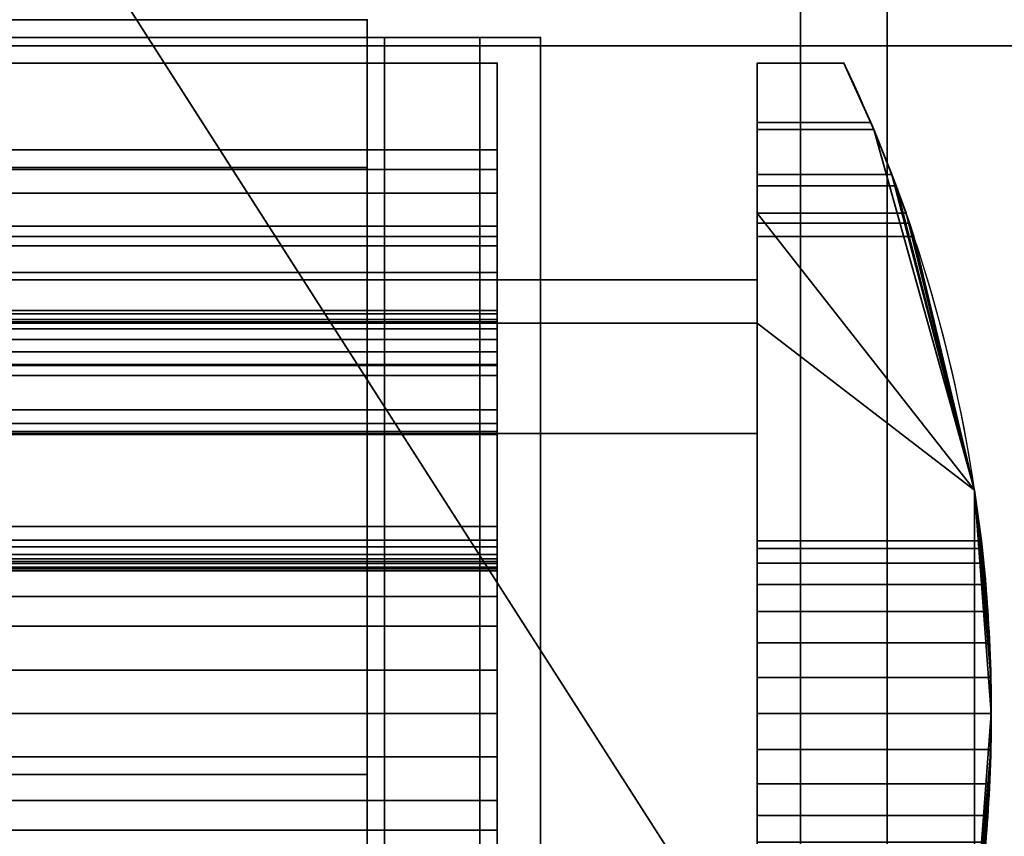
# Model space of a CAD drawing. Header units: millimetres. Extents: x -503 to 6703, y -110 to 249.
# Tile 813 of 1056: x 3403 to 3414, y -18 to -9. Entities that reach past the tile are written whole.
import ezdxf

# ---------------------------------------------------------------- set-up
doc = ezdxf.new("R2010")
doc.units = ezdxf.units.MM
doc.layers.add('151', color=7, linetype='Continuous', true_color=0xffffff)

# ---------------------------------------------------------------- blocks, each defined once
blk = doc.blocks.new('UG_SURFACE_003')
at = {"layer": '151', "color": 252, "linetype": 'Continuous', "lineweight": 35}
for points in [[(3602.5, -9.3, 2212.25), (3602.5, 230.4, 2212.25), (2397.5, 230.4, 2212.25), (2397.5, -9.3, 2212.25)], [(2547.5, -9.3, 2062.25), (2547.5, 230.4, 2062.25), (3452.5, 230.4, 2062.25), (3452.5, -9.3, 2062.25)], [(3602.5, -9.3, 2212.25), (2397.5, -9.3, 2212.25), (2547.5, -9.3, 2062.25), (3452.5, -9.3, 2062.25)]]:
    blk.add_3dface(points, dxfattribs=at)
blk = doc.blocks.new('UG_SURFACE_210')
at = {"layer": '151', "color": 250, "linetype": 'Continuous', "lineweight": 35}
for points in [[(2591.5, -10.5, 3.5), (3408.5, -10.5, 3.5), (3408.5, -10.728, 2.352), (2591.5, -10.728, 2.352)], [(2591.5, -10.5, 23.5), (3408.5, -10.5, 23.5), (3408.5, -10.5, 3.5), (2591.5, -10.5, 3.5)], [(2591.5, -11.5, 23.5), (3408.5, -11.5, 23.5), (3408.5, -10.5, 23.5), (2591.5, -10.5, 23.5)], [(3408.5, -10.5, 3.5), (3408.5, -10.5, 23.5), (3408.5, -11.5, 5.5), (3408.5, -11.5, 3.5)], [(3408.5, -11.5, 3.5), (3408.5, -11.606, 2.856), (3408.5, -10.728, 2.352), (3408.5, -10.5, 3.5)], [(3408.5, -10.5, 23.5), (3408.5, -11.5, 23.5), (3408.5, -11.5, 6.5)], [(3408.5, -11.5, 6.5), (3408.5, -11.5, 5.5), (3408.5, -10.5, 23.5)], [(2591.5, -10.728, 2.352), (3408.5, -10.728, 2.352), (3408.5, -11.379, 1.379), (2591.5, -11.379, 1.379)], [(3408.5, -11.379, 1.379), (3408.5, -10.728, 2.352), (3408.5, -11.606, 2.856), (3408.5, -11.915, 2.281)], [(2591.5, -11.379, 1.379), (3408.5, -11.379, 1.379), (3408.5, -12.352, 0.728), (2591.5, -12.352, 0.728)], [(3408.5, -11.915, 2.281), (3408.5, -12.391, 1.835), (3408.5, -12.352, 0.728), (3408.5, -11.379, 1.379)], [(2591.5, -11.5, 5.5), (3408.5, -11.5, 5.5), (3408.5, -15.216, 5.5), (2591.5, -15.216, 5.5)], [(2591.5, -11.5, 3.5), (3408.5, -11.5, 3.5), (3408.5, -11.5, 5.5), (2591.5, -11.5, 5.5)], [(2591.5, -11.606, 2.856), (3408.5, -11.606, 2.856), (3408.5, -11.5, 3.5), (2591.5, -11.5, 3.5)], [(2591.5, -11.5, 6.5), (3408.5, -11.5, 6.5), (3408.5, -11.5, 23.5), (2591.5, -11.5, 23.5)], [(2591.5, -16.5, 6.5), (3408.5, -16.5, 6.5), (3408.5, -11.5, 6.5), (2591.5, -11.5, 6.5)], [(3408.5, -11.5, 6.5), (3408.5, -17, 5.5), (3408.5, -15.216, 5.5)], [(3408.5, -11.5, 6.5), (3408.5, -18.784, 5.5), (3408.5, -17, 5.5)], [(3408.5, -18.784, 5.5), (3408.5, -11.5, 6.5), (3408.5, -16.5, 6.5)], [(3408.5, -15.216, 5.5), (3408.5, -11.5, 5.5), (3408.5, -11.5, 6.5)], [(2591.5, -11.915, 2.281), (3408.5, -11.915, 2.281), (3408.5, -11.606, 2.856), (2591.5, -11.606, 2.856)], [(2591.5, -12.391, 1.835), (3408.5, -12.391, 1.835), (3408.5, -11.915, 2.281), (2591.5, -11.915, 2.281)], [(2591.5, -12.352, 0.728), (3408.5, -12.352, 0.728), (3408.5, -13.5, 0.5), (2591.5, -13.5, 0.5)], [(3408.5, -12.391, 1.835), (3408.5, -12.986, 1.567), (3408.5, -12.352, 0.728)], [(3408.5, -13.5, 0.5), (3408.5, -12.352, 0.728), (3408.5, -13.658, 1.5)], [(3408.5, -13.658, 1.5), (3408.5, -12.352, 0.728), (3408.5, -12.986, 1.567)], [(2591.5, -12.986, 1.567), (3408.5, -12.986, 1.567), (3408.5, -12.391, 1.835), (2591.5, -12.391, 1.835)], [(2591.5, -12.458, 3.623), (3408.5, -12.458, 3.623), (3408.5, -12.486, 3.478), (2591.5, -12.486, 3.478)], [(2591.5, -12.486, 3.767), (3408.5, -12.486, 3.767), (3408.5, -12.458, 3.623), (2591.5, -12.458, 3.623)], [(2591.5, -12.486, 3.478), (3408.5, -12.486, 3.478), (3408.5, -12.566, 3.354), (2591.5, -12.566, 3.354)], [(2591.5, -12.566, 3.891), (3408.5, -12.566, 3.891), (3408.5, -12.486, 3.767), (2591.5, -12.486, 3.767)], [(3408.5, -12.458, 3.623), (3408.5, -12.83, 3.235), (3408.5, -12.687, 3.269)], [(3408.5, -12.687, 3.269), (3408.5, -12.566, 3.354), (3408.5, -12.486, 3.478), (3408.5, -12.458, 3.623)], [(3408.5, -12.458, 3.623), (3408.5, -12.486, 3.767), (3408.5, -12.566, 3.891), (3408.5, -12.83, 3.235)], [(2591.5, -12.566, 3.354), (3408.5, -12.566, 3.354), (3408.5, -12.687, 3.269), (2591.5, -12.687, 3.269)], [(2591.5, -13.785, 4.87), (3408.5, -13.785, 4.87), (3408.5, -12.566, 3.891), (2591.5, -12.566, 3.891)], [(3408.5, -12.566, 3.891), (3408.5, -13.103, 3.332), (3408.5, -12.976, 3.257), (3408.5, -12.83, 3.235)], [(3408.5, -12.566, 3.891), (3408.5, -13.785, 4.87), (3408.5, -14.843, 4.791), (3408.5, -13.103, 3.332)], [(2591.5, -12.687, 3.269), (3408.5, -12.687, 3.269), (3408.5, -12.83, 3.235), (2591.5, -12.83, 3.235)], [(2591.5, -12.83, 3.235), (3408.5, -12.83, 3.235), (3408.5, -12.976, 3.257), (2591.5, -12.976, 3.257)], [(2591.5, -12.976, 3.257), (3408.5, -12.976, 3.257), (3408.5, -13.103, 3.332), (2591.5, -13.103, 3.332)], [(2591.5, -15.001, 3.033), (3408.5, -15.001, 3.033), (3408.5, -12.986, 1.567), (2591.5, -12.986, 1.567)], [(3408.5, -15.27, 2.674), (3408.5, -13.658, 1.5), (3408.5, -12.986, 1.567), (3408.5, -15.001, 3.033)], [(2591.5, -13.103, 3.332), (3408.5, -13.103, 3.332), (3408.5, -14.843, 4.791), (2591.5, -14.843, 4.791)], [(2591.5, -13.5, 0.5), (3408.5, -13.5, 0.5), (3408.5, -20.5, 0.5), (2591.5, -20.5, 0.5)], [(3408.5, -13.658, 1.5), (3408.5, -20.342, 1.5), (3408.5, -20.5, 0.5), (3408.5, -13.5, 0.5)], [(2591.5, -13.658, 1.5), (3408.5, -13.658, 1.5), (3408.5, -15.27, 2.674), (2591.5, -15.27, 2.674)], [(2591.5, -20.342, 1.5), (3408.5, -20.342, 1.5), (3408.5, -13.658, 1.5), (2591.5, -13.658, 1.5)], [(2591.5, -15.216, 5.5), (3408.5, -15.216, 5.5), (3408.5, -13.785, 4.87), (2591.5, -13.785, 4.87)], [(3408.5, -13.785, 4.87), (3408.5, -15.216, 5.5), (3408.5, -17, 5.5), (3408.5, -14.843, 4.791)], [(2591.5, -14.843, 4.791), (3408.5, -14.843, 4.791), (3408.5, -17, 5.5), (2591.5, -17, 5.5)], [(2591.5, -15.079, 3.07), (3408.5, -15.079, 3.07), (3408.5, -15.001, 3.033), (2591.5, -15.001, 3.033)], [(2591.5, -15.166, 3.074), (3408.5, -15.166, 3.074), (3408.5, -15.079, 3.07), (2591.5, -15.079, 3.07)], [(3408.5, -15.327, 2.739), (3408.5, -15.001, 3.033), (3408.5, -15.079, 3.07)], [(3408.5, -15.327, 2.739), (3408.5, -15.27, 2.674), (3408.5, -15.001, 3.033)], [(3408.5, -15.079, 3.07), (3408.5, -15.166, 3.074), (3408.5, -15.248, 3.044), (3408.5, -15.327, 2.739)], [(2591.5, -15.248, 3.044), (3408.5, -15.248, 3.044), (3408.5, -15.166, 3.074), (2591.5, -15.166, 3.074)], [(2591.5, -15.313, 2.986), (3408.5, -15.313, 2.986), (3408.5, -15.248, 3.044), (2591.5, -15.248, 3.044)], [(2591.5, -15.27, 2.674), (3408.5, -15.27, 2.674), (3408.5, -15.327, 2.739), (2591.5, -15.327, 2.739)], [(2591.5, -15.35, 2.908), (3408.5, -15.35, 2.908), (3408.5, -15.313, 2.986), (2591.5, -15.313, 2.986)], [(2591.5, -15.327, 2.739), (3408.5, -15.327, 2.739), (3408.5, -15.355, 2.821), (2591.5, -15.355, 2.821)], [(3408.5, -15.327, 2.739), (3408.5, -15.248, 3.044), (3408.5, -15.313, 2.986)], [(3408.5, -15.313, 2.986), (3408.5, -15.35, 2.908), (3408.5, -15.355, 2.821), (3408.5, -15.327, 2.739)], [(2591.5, -15.355, 2.821), (3408.5, -15.355, 2.821), (3408.5, -15.35, 2.908), (2591.5, -15.35, 2.908)], [(2591.5, -15.653, 7.5), (3408.5, -15.653, 7.5), (3408.5, -16.5, 7.5), (2591.5, -16.5, 7.5)], [(2591.5, -15.995, 8.44), (3408.5, -15.995, 8.44), (3408.5, -15.653, 7.5), (2591.5, -15.653, 7.5)], [(3408.5, -16.5, 7.5), (3408.5, -15.653, 7.5), (3408.5, -15.995, 8.44)], [(2591.5, -18.005, 8.44), (3408.5, -18.005, 8.44), (3408.5, -15.995, 8.44), (2591.5, -15.995, 8.44)], [(3408.5, -15.995, 8.44), (3408.5, -17.5, 7.5), (3408.5, -16.5, 7.5)], [(3408.5, -15.995, 8.44), (3408.5, -18.005, 8.44), (3408.5, -18.347, 7.5), (3408.5, -17.5, 7.5)], [(2591.5, -16.5, 7.5), (3408.5, -16.5, 7.5), (3408.5, -16.5, 6.5), (2591.5, -16.5, 6.5)], [(3408.5, -18.784, 5.5), (3408.5, -16.5, 6.5), (3408.5, -17.5, 6.5)], [(3408.5, -16.5, 6.5), (3408.5, -16.5, 7.5), (3408.5, -17.5, 7.5), (3408.5, -17.5, 6.5)], [(2591.5, -17, 5.5), (3408.5, -17, 5.5), (3408.5, -19.157, 4.791), (2591.5, -19.157, 4.791)], [(3408.5, -18.784, 5.5), (3408.5, -20.215, 4.87), (3408.5, -19.157, 4.791), (3408.5, -17, 5.5)], [(2591.5, -17.5, 7.5), (3408.5, -17.5, 7.5), (3408.5, -18.347, 7.5), (2591.5, -18.347, 7.5)], [(2591.5, -17.5, 6.5), (3408.5, -17.5, 6.5), (3408.5, -17.5, 7.5), (2591.5, -17.5, 7.5)], [(2591.5, -22.5, 6.5), (3408.5, -22.5, 6.5), (3408.5, -17.5, 6.5), (2591.5, -17.5, 6.5)], [(3408.5, -17.5, 6.5), (3408.5, -22.5, 6.5), (3408.5, -22.5, 5.5), (3408.5, -18.784, 5.5)], [(2591.5, -18.347, 7.5), (3408.5, -18.347, 7.5), (3408.5, -18.005, 8.44), (2591.5, -18.005, 8.44)]]:
    blk.add_3dface(points, dxfattribs=at)
blk = doc.blocks.new('UG_SURFACE_211')
at = {"layer": '151', "color": 252, "linetype": 'Continuous', "lineweight": 35}
for points in [[(2591.5, -9.5, 0.5), (3408.5, -9.5, 0.5), (3408.5, -10.5, 0.5), (2591.5, -10.5, 0.5)], [(2591.5, -9.5, 26.5), (3408.5, -9.5, 26.5), (3408.5, -9.5, 0.5), (2591.5, -9.5, 0.5)], [(2591.5, -10.5, 26.5), (3408.5, -10.5, 26.5), (3408.5, -9.5, 26.5), (2591.5, -9.5, 26.5)], [(2591.5, -9.5, 29.5), (3408.5, -9.5, 29.5), (3408.5, -10.5, 29.5), (2591.5, -10.5, 29.5)], [(2591.5, -9.5, 30.5), (3408.5, -9.5, 30.5), (3408.5, -9.5, 29.5), (2591.5, -9.5, 29.5)], [(2591.5, -13.75, 30.5), (3408.5, -13.75, 30.5), (3408.5, -9.5, 30.5), (2591.5, -9.5, 30.5)], [(3408.5, -9.5, 30.5), (3408.5, -12.5, 29.5), (3408.5, -10.5, 29.5)], [(3408.5, -12, 25), (3408.5, -10.5, 24), (3408.5, -9.5, 26.5), (3408.5, -10.5, 26.5)], [(3408.5, -10.5, 29.5), (3408.5, -9.5, 29.5), (3408.5, -9.5, 30.5)], [(3408.5, -9.5, 30.5), (3408.5, -13.75, 30.5), (3408.5, -13.75, 29.5), (3408.5, -12.5, 29.5)], [(3408.5, -10.5, 24), (3408.5, -10.5, 0.5), (3408.5, -9.5, 0.5), (3408.5, -9.5, 26.5)], [(2591.5, -10.5, 24), (3408.5, -10.5, 24), (3408.5, -13.772, 24), (2591.5, -13.772, 24)], [(2591.5, -10.5, 0.5), (3408.5, -10.5, 0.5), (3408.5, -10.5, 24), (2591.5, -10.5, 24)], [(2591.5, -11, 28), (3408.5, -11, 28), (3408.5, -10.5, 26.5), (2591.5, -10.5, 26.5)], [(2591.5, -10.5, 29.5), (3408.5, -10.5, 29.5), (3408.5, -11, 28), (2591.5, -11, 28)], [(3408.5, -12, 27), (3408.5, -12, 25), (3408.5, -10.5, 26.5), (3408.5, -11, 28)], [(3408.5, -12.5, 29.5), (3408.5, -12.5, 28), (3408.5, -12, 27), (3408.5, -10.5, 29.5)], [(3408.5, -11, 28), (3408.5, -10.5, 29.5), (3408.5, -12, 27)], [(3408.5, -12, 25), (3408.5, -13.772, 25), (3408.5, -13.772, 24), (3408.5, -10.5, 24)], [(2591.5, -12, 27), (3408.5, -12, 27), (3408.5, -22, 27), (2591.5, -22, 27)], [(2591.5, -12, 25), (3408.5, -12, 25), (3408.5, -12, 27), (2591.5, -12, 27)], [(2591.5, -13.772, 25), (3408.5, -13.772, 25), (3408.5, -12, 25), (2591.5, -12, 25)], [(3408.5, -22, 27), (3408.5, -12, 27), (3408.5, -12.5, 28), (3408.5, -21.5, 28)], [(2591.5, -12.5, 29.5), (3408.5, -12.5, 29.5), (3408.5, -13.75, 29.5), (2591.5, -13.75, 29.5)], [(2591.5, -12.5, 28), (3408.5, -12.5, 28), (3408.5, -12.5, 29.5), (2591.5, -12.5, 29.5)], [(2591.5, -21.5, 28), (3408.5, -21.5, 28), (3408.5, -12.5, 28), (2591.5, -12.5, 28)], [(2591.5, -13.75, 29.5), (3408.5, -13.75, 29.5), (3408.5, -13.75, 30.5), (2591.5, -13.75, 30.5)], [(2591.5, -13.772, 24), (3408.5, -13.772, 24), (3408.5, -13.772, 25), (2591.5, -13.772, 25)]]:
    blk.add_3dface(points, dxfattribs=at)
blk = doc.blocks.new('UG_SURFACE_212')
at = {"layer": '151', "color": 254, "linetype": 'Continuous', "lineweight": 35}
for points in [[(3412.843, -10.265, 15.848), (3411.5, -10.265, 15.848), (3411.5, -9.5, 16), (3412.5, -9.5, 16)], [(3412.5, -9.5, 27), (3411.5, -9.5, 27), (3411.5, -10.184, 27.121), (3412.809, -10.184, 27.121)], [(3412.5, -9.5, 27), (3412.5, -9.5, 16), (3411.5, -9.5, 16), (3411.5, -9.5, 27)], [(3411.5, -9.5, 27), (3411.5, -12.5, 24), (3411.5, -12, 25)], [(3411.5, -10.184, 27.121), (3411.5, -9.5, 27), (3411.5, -12, 25)], [(3411.5, -12.5, 24), (3411.5, -9.5, 27), (3411.5, -9.5, 16), (3411.5, -10.265, 15.848)], [(3412.809, -10.184, 27.121), (3412.843, -10.265, 15.848), (3412.5, -9.5, 16)], [(3412.5, -9.5, 16), (3412.5, -9.5, 27), (3412.809, -10.184, 27.121)], [(3412.809, -10.184, 27.121), (3411.5, -10.184, 27.121), (3411.5, -10.786, 27.468), (3413.052, -10.786, 27.468)], [(3411.5, -10.786, 27.468), (3411.5, -10.184, 27.121), (3411.5, -12, 25)], [(3412.809, -10.184, 27.121), (3413.052, -10.786, 27.468), (3412.843, -10.265, 15.848)], [(3413.101, -10.914, 15.414), (3411.5, -10.914, 15.414), (3411.5, -10.265, 15.848), (3412.843, -10.265, 15.848)], [(3411.5, -12.5, 24), (3411.5, -10.265, 15.848), (3411.5, -10.914, 15.414)], [(3414.008, -14.425, 28), (3412.843, -10.265, 15.848), (3413.052, -10.786, 27.468)], [(3414.008, -14.425, 28), (3413.101, -10.914, 15.414), (3412.843, -10.265, 15.848)], [(3413.052, -10.786, 27.468), (3411.5, -10.786, 27.468), (3411.5, -11.232, 28), (3413.216, -11.232, 28)], [(3411.5, -12, 25), (3411.5, -12, 27), (3411.5, -11.232, 28), (3411.5, -10.786, 27.468)], [(3413.052, -10.786, 27.468), (3413.216, -11.232, 28), (3414.008, -14.425, 28)], [(3413.256, -11.348, 14.765), (3411.5, -11.348, 14.765), (3411.5, -10.914, 15.414), (3413.101, -10.914, 15.414)], [(3411.5, -10.914, 15.414), (3411.5, -11.348, 14.765), (3411.5, -12.5, 14), (3411.5, -12.5, 24)], [(3413.256, -11.348, 14.765), (3413.101, -10.914, 15.414), (3414.008, -14.425, 28)], [(3414.008, -19.575, 28), (3414.008, -14.425, 28), (3411.5, -11.232, 28), (3411.5, -22.768, 28)], [(3414.008, -14.425, 28), (3413.216, -11.232, 28), (3411.5, -11.232, 28)], [(3411.5, -22.768, 28), (3411.5, -11.232, 28), (3411.5, -12, 27), (3411.5, -22, 27)], [(3413.308, -11.5, 14), (3411.5, -11.5, 14), (3411.5, -11.348, 14.765), (3413.256, -11.348, 14.765)], [(3411.5, -11.348, 14.765), (3411.5, -11.5, 14), (3411.5, -12.5, 14)], [(3414.008, -14.425, 28), (3414.008, -14.425, 14), (3413.256, -11.348, 14.765)], [(3414.008, -14.425, 14), (3413.308, -11.5, 14), (3413.256, -11.348, 14.765)], [(3411.5, -12.5, 14), (3411.5, -11.5, 14), (3413.308, -11.5, 14), (3414.008, -14.425, 14)], [(3393.5, -12, 25), (3411.5, -12, 25), (3411.5, -13.772, 25), (3393.5, -13.772, 25)], [(3393.5, -12, 27), (3411.5, -12, 27), (3411.5, -12, 25), (3393.5, -12, 25)], [(3393.5, -22, 27), (3411.5, -22, 27), (3411.5, -12, 27), (3393.5, -12, 27)], [(3411.5, -12.5, 24), (3411.5, -13.772, 24), (3411.5, -13.772, 25), (3411.5, -12, 25)], [(3411.5, -21.5, 14), (3393.5, -21.5, 14), (3393.5, -12.5, 14), (3411.5, -12.5, 14)], [(3393.5, -12.5, 24), (3411.5, -12.5, 24), (3411.5, -12.5, 14), (3393.5, -12.5, 14)], [(3393.5, -13.772, 24), (3411.5, -13.772, 24), (3411.5, -12.5, 24), (3393.5, -12.5, 24)], [(3411.5, -12.5, 14), (3414.008, -14.425, 14), (3414.008, -19.575, 14), (3411.5, -21.5, 14)], [(3393.5, -13.772, 25), (3411.5, -13.772, 25), (3411.5, -13.772, 24), (3393.5, -13.772, 24)], [(3414.008, -14.425, 28), (3414.096, -15.098, 22.118), (3414.086, -15.011, 21.291)], [(3414.2, -17, 23.5), (3414.008, -14.425, 28), (3414.008, -19.575, 28)], [(3414.2, -17, 23.5), (3414.181, -16.187, 23.327), (3414.008, -14.425, 28)], [(3414.181, -16.187, 23.327), (3414.136, -15.514, 22.838), (3414.008, -14.425, 28)], [(3414.136, -15.514, 22.838), (3414.096, -15.098, 22.118), (3414.008, -14.425, 28)], [(3414.008, -14.425, 14), (3414.16, -15.824, 19.882), (3414.195, -16.584, 19.544)], [(3414.195, -16.584, 19.544), (3414.195, -17.416, 19.544), (3414.008, -19.575, 14), (3414.008, -14.425, 14)], [(3414.008, -14.425, 14), (3414.114, -15.268, 20.5), (3414.16, -15.824, 19.882)], [(3414.008, -14.425, 14), (3414.086, -15.011, 21.291), (3414.114, -15.268, 20.5)], [(3414.086, -15.011, 21.291), (3414.008, -14.425, 14), (3414.008, -14.425, 28)], [(3411.5, -15.268, 20.5), (3411.5, -15.011, 21.291), (3411.5, -15.098, 22.118), (3411.5, -17, 21.5)], [(3414.096, -15.098, 22.118), (3411.5, -15.098, 22.118), (3411.5, -15.011, 21.291), (3414.086, -15.011, 21.291)], [(3414.086, -15.011, 21.291), (3411.5, -15.011, 21.291), (3411.5, -15.268, 20.5), (3414.114, -15.268, 20.5)], [(3411.5, -15.098, 22.118), (3411.5, -15.514, 22.838), (3411.5, -16.187, 23.327), (3411.5, -17, 21.5)], [(3414.136, -15.514, 22.838), (3411.5, -15.514, 22.838), (3411.5, -15.098, 22.118), (3414.096, -15.098, 22.118)], [(3411.5, -16.584, 19.544), (3411.5, -15.824, 19.882), (3411.5, -15.268, 20.5), (3411.5, -17, 21.5)], [(3414.114, -15.268, 20.5), (3411.5, -15.268, 20.5), (3411.5, -15.824, 19.882), (3414.16, -15.824, 19.882)], [(3414.181, -16.187, 23.327), (3411.5, -16.187, 23.327), (3411.5, -15.514, 22.838), (3414.136, -15.514, 22.838)], [(3414.16, -15.824, 19.882), (3411.5, -15.824, 19.882), (3411.5, -16.584, 19.544), (3414.195, -16.584, 19.544)], [(3411.5, -16.187, 23.327), (3411.5, -17, 23.5), (3411.5, -17.813, 23.327), (3411.5, -17, 21.5)], [(3414.2, -17, 23.5), (3411.5, -17, 23.5), (3411.5, -16.187, 23.327), (3414.181, -16.187, 23.327)], [(3411.5, -18.176, 19.882), (3411.5, -17.416, 19.544), (3411.5, -16.584, 19.544), (3411.5, -17, 21.5)], [(3414.195, -16.584, 19.544), (3411.5, -16.584, 19.544), (3411.5, -17.416, 19.544), (3414.195, -17.416, 19.544)], [(3411.5, -17, 21.5), (3411.5, -18.989, 21.291), (3411.5, -18.732, 20.5), (3411.5, -18.176, 19.882)], [(3411.5, -17.813, 23.327), (3411.5, -18.486, 22.838), (3411.5, -18.902, 22.118), (3411.5, -17, 21.5)], [(3411.5, -18.902, 22.118), (3411.5, -19, 21.5), (3411.5, -18.989, 21.291), (3411.5, -17, 21.5)], [(3414.181, -17.813, 23.327), (3411.5, -17.813, 23.327), (3411.5, -17, 23.5), (3414.2, -17, 23.5)], [(3414.008, -19.575, 28), (3414.181, -17.813, 23.327), (3414.2, -17, 23.5)], [(3414.195, -17.416, 19.544), (3411.5, -17.416, 19.544), (3411.5, -18.176, 19.882), (3414.16, -18.176, 19.882)], [(3414.195, -17.416, 19.544), (3414.16, -18.176, 19.882), (3414.008, -19.575, 14)], [(3414.136, -18.486, 22.838), (3411.5, -18.486, 22.838), (3411.5, -17.813, 23.327), (3414.181, -17.813, 23.327)], [(3414.008, -19.575, 28), (3414.136, -18.486, 22.838), (3414.181, -17.813, 23.327)], [(3414.16, -18.176, 19.882), (3411.5, -18.176, 19.882), (3411.5, -18.732, 20.5), (3414.114, -18.732, 20.5)], [(3414.16, -18.176, 19.882), (3414.114, -18.732, 20.5), (3414.008, -19.575, 14)]]:
    blk.add_3dface(points, dxfattribs=at)
blk = doc.blocks.new('UG_SURFACE_213')
at = {"layer": '151', "color": 35, "linetype": 'Continuous', "lineweight": 35}
for points in [[(2593, -19.41, 30.5), (2593, -9, 30.5), (3407, -9, 30.5), (3407, -19.41, 30.5)], [(2593, -19.41, 2015), (3407, -19.41, 2015), (3407, -9, 2015), (2593, -9, 2015)], [(3407, -9, 30.5), (3407, -9, 2015), (3407, -19.41, 2015), (3407, -19.41, 30.5)]]:
    blk.add_3dface(points, dxfattribs=at)
blk = doc.blocks.new('UG_SURFACE_220')
at = {"layer": '151', "color": 254, "linetype": 'Continuous', "lineweight": 35}
for points in [[(2593, -10.705, 2015), (3407, -10.705, 2015), (3407, -17.705, 2015), (2593, -17.705, 2015)], [(2593, -10.705, 2015.2), (3407, -10.705, 2015.2), (3407, -10.705, 2015), (2593, -10.705, 2015)], [(2593, -17.705, 2015.2), (3407, -17.705, 2015.2), (3407, -10.705, 2015.2), (2593, -10.705, 2015.2)], [(3407, -17.705, 2015), (3407, -10.705, 2015), (3407, -10.705, 2015.2), (3407, -17.705, 2015.2)], [(2593, -17.705, 2015), (3407, -17.705, 2015), (3407, -17.705, 2015.2), (2593, -17.705, 2015.2)]]:
    blk.add_3dface(points, dxfattribs=at)
blk = doc.blocks.new('UG_SURFACE_221')
at = {"layer": '151', "color": 27, "linetype": 'Continuous', "lineweight": 35}
for points in [[(2593, -9.205, 2015.2), (3407, -9.205, 2015.2), (3407, -19.205, 2015.2), (2593, -19.205, 2015.2)], [(2593, -9.205, 2016.3), (3407, -9.205, 2016.3), (3407, -9.205, 2015.2), (2593, -9.205, 2015.2)], [(2593, -19.205, 2016.3), (3407, -19.205, 2016.3), (3407, -9.205, 2016.3), (2593, -9.205, 2016.3)], [(3407, -19.205, 2015.2), (3407, -9.205, 2015.2), (3407, -9.205, 2016.3), (3407, -19.205, 2016.3)]]:
    blk.add_3dface(points, dxfattribs=at)
blk = doc.blocks.new('UG_SURFACE_222')
at = {"layer": '151', "color": 1, "linetype": 'Continuous', "lineweight": 35}
for points in [[(2593, -9.205, 2016.3), (3407, -9.205, 2016.3), (3407, -19.205, 2016.3), (2593, -19.205, 2016.3)], [(2593, -9.205, 2017), (3407, -9.205, 2017), (3407, -9.205, 2016.3), (2593, -9.205, 2016.3)], [(2593, -19.205, 2017), (3407, -19.205, 2017), (3407, -9.205, 2017), (2593, -9.205, 2017)], [(3407, -19.205, 2016.3), (3407, -9.205, 2016.3), (3407, -9.205, 2017), (3407, -19.205, 2017)]]:
    blk.add_3dface(points, dxfattribs=at)
blk = doc.blocks.new('UG_SURFACE_223')
at = {"layer": '151', "color": 254, "linetype": 'Continuous', "lineweight": 35}
for points in [[(3407, -9.205, 30.5), (3407, -19.205, 30.5), (3407, -19.205, 596), (3407, -9.205, 596)], [(3407.2, -9.205, 30.5), (3407, -9.205, 30.5), (3407, -9.205, 596), (3407.2, -9.205, 596)], [(3407, -9.205, 596), (3407, -19.205, 596), (3407.2, -19.205, 596), (3407.2, -9.205, 596)], [(3407.2, -9.205, 30.5), (3407.2, -19.205, 30.5), (3407, -19.205, 30.5), (3407, -9.205, 30.5)], [(3407.2, -19.205, 30.5), (3407.2, -9.205, 30.5), (3407.2, -9.205, 596), (3407.2, -19.205, 596)], [(3407, -19.205, 30.5), (3407.2, -19.205, 30.5), (3407.2, -19.205, 596), (3407, -19.205, 596)]]:
    blk.add_3dface(points, dxfattribs=at)
blk = doc.blocks.new('UG_SURFACE_224')
at = {"layer": '151', "color": 254, "linetype": 'Continuous', "lineweight": 35}
for points in [[(3407, -9.205, 1646), (3407, -19.205, 1646), (3407.2, -19.205, 1646), (3407.2, -9.205, 1646)], [(3407, -9.205, 596), (3407, -9.205, 1646), (3407.2, -9.205, 1646), (3407.2, -9.205, 596)], [(3407, -19.205, 596), (3407, -19.205, 1646), (3407, -9.205, 1646), (3407, -9.205, 596)], [(3407, -19.205, 596), (3407, -9.205, 596), (3407.2, -9.205, 596), (3407.2, -19.205, 596)], [(3407.2, -9.205, 596), (3407.2, -9.205, 1646), (3407.2, -19.205, 1646), (3407.2, -19.205, 596)], [(3407.2, -19.205, 596), (3407.2, -19.205, 1646), (3407, -19.205, 1646), (3407, -19.205, 596)]]:
    blk.add_3dface(points, dxfattribs=at)
blk = doc.blocks.new('UG_SURFACE_225')
at = {"layer": '151', "color": 254, "linetype": 'Continuous', "lineweight": 35}
for points in [[(3407.2, -9.205, 596), (3407, -9.205, 596), (3407, -9.205, 1646), (3407.2, -9.205, 1646)], [(3407, -9.205, 596), (3407, -19.205, 596), (3407, -19.205, 1646), (3407, -9.205, 1646)], [(3407.2, -19.205, 1646), (3407.2, -9.205, 1646), (3407, -9.205, 1646), (3407, -19.205, 1646)], [(3407.2, -9.205, 596), (3407.2, -19.205, 596), (3407, -19.205, 596), (3407, -9.205, 596)], [(3407.2, -19.205, 596), (3407.2, -9.205, 596), (3407.2, -9.205, 1646), (3407.2, -19.205, 1646)], [(3407, -19.205, 596), (3407.2, -19.205, 596), (3407.2, -19.205, 1646), (3407, -19.205, 1646)]]:
    blk.add_3dface(points, dxfattribs=at)
blk = doc.blocks.new('UG_SURFACE_226')
at = {"layer": '151', "color": 27, "linetype": 'Continuous', "lineweight": 35}
for points in [[(3407.2, -9.205, 30.5), (3407.2, -19.205, 30.5), (3407.2, -19.205, 596), (3407.2, -9.205, 596)], [(3408.3, -9.205, 30.5), (3407.2, -9.205, 30.5), (3407.2, -9.205, 596), (3408.3, -9.205, 596)], [(3407.2, -9.205, 596), (3407.2, -19.205, 596), (3408.3, -19.205, 596), (3408.3, -9.205, 596)], [(3408.3, -9.205, 30.5), (3408.3, -19.205, 30.5), (3407.2, -19.205, 30.5), (3407.2, -9.205, 30.5)], [(3408.3, -19.205, 30.5), (3408.3, -9.205, 30.5), (3408.3, -9.205, 596), (3408.3, -19.205, 596)], [(3407.2, -19.205, 30.5), (3408.3, -19.205, 30.5), (3408.3, -19.205, 596), (3407.2, -19.205, 596)]]:
    blk.add_3dface(points, dxfattribs=at)
blk = doc.blocks.new('UG_SURFACE_227')
at = {"layer": '151', "color": 27, "linetype": 'Continuous', "lineweight": 35}
for points in [[(3408.3, -9.205, 596), (3407.2, -9.205, 596), (3407.2, -9.205, 1646), (3408.3, -9.205, 1646)], [(3407.2, -9.205, 596), (3407.2, -19.205, 596), (3407.2, -19.205, 1646), (3407.2, -9.205, 1646)], [(3408.3, -19.205, 1646), (3408.3, -9.205, 1646), (3407.2, -9.205, 1646), (3407.2, -19.205, 1646)], [(3408.3, -9.205, 596), (3408.3, -19.205, 596), (3407.2, -19.205, 596), (3407.2, -9.205, 596)], [(3408.3, -19.205, 596), (3408.3, -9.205, 596), (3408.3, -9.205, 1646), (3408.3, -19.205, 1646)], [(3407.2, -19.205, 596), (3408.3, -19.205, 596), (3408.3, -19.205, 1646), (3407.2, -19.205, 1646)]]:
    blk.add_3dface(points, dxfattribs=at)
blk = doc.blocks.new('UG_SURFACE_228')
at = {"layer": '151', "color": 27, "linetype": 'Continuous', "lineweight": 35}
for points in [[(3407.2, -9.205, 1646), (3407.2, -19.205, 1646), (3408.3, -19.205, 1646), (3408.3, -9.205, 1646)], [(3407.2, -9.205, 596), (3407.2, -9.205, 1646), (3408.3, -9.205, 1646), (3408.3, -9.205, 596)], [(3407.2, -19.205, 596), (3407.2, -19.205, 1646), (3407.2, -9.205, 1646), (3407.2, -9.205, 596)], [(3407.2, -19.205, 596), (3407.2, -9.205, 596), (3408.3, -9.205, 596), (3408.3, -19.205, 596)], [(3408.3, -9.205, 596), (3408.3, -9.205, 1646), (3408.3, -19.205, 1646), (3408.3, -19.205, 596)], [(3408.3, -19.205, 596), (3408.3, -19.205, 1646), (3407.2, -19.205, 1646), (3407.2, -19.205, 596)]]:
    blk.add_3dface(points, dxfattribs=at)
blk = doc.blocks.new('UG_SURFACE_229')
at = {"layer": '151', "color": 27, "linetype": 'Continuous', "lineweight": 35}
for points in [[(3407.2, -19.205, 1646), (3407.2, -9.205, 1646), (3408.3, -9.205, 1646), (3408.3, -19.205, 1646)], [(3407.2, -9.205, 1646), (3407.2, -9.205, 2017), (3408.3, -9.205, 2017), (3408.3, -9.205, 1646)], [(3407.2, -19.205, 2017), (3408.3, -19.205, 2017), (3408.3, -9.205, 2017), (3407.2, -9.205, 2017)], [(3407.2, -19.205, 1646), (3407.2, -19.205, 2017), (3407.2, -9.205, 2017), (3407.2, -9.205, 1646)], [(3408.3, -9.205, 1646), (3408.3, -9.205, 2017), (3408.3, -19.205, 2017), (3408.3, -19.205, 1646)], [(3408.3, -19.205, 1646), (3408.3, -19.205, 2017), (3407.2, -19.205, 2017), (3407.2, -19.205, 1646)]]:
    blk.add_3dface(points, dxfattribs=at)
blk = doc.blocks.new('UG_SURFACE_230')
at = {"layer": '151', "color": 1, "linetype": 'Continuous', "lineweight": 35}
for points in [[(3408.3, -9.205, 30.5), (3408.3, -19.205, 30.5), (3408.3, -19.205, 596), (3408.3, -9.205, 596)], [(3409, -9.205, 30.5), (3408.3, -9.205, 30.5), (3408.3, -9.205, 596), (3409, -9.205, 596)], [(3409, -19.205, 596), (3409, -9.205, 596), (3408.3, -9.205, 596), (3408.3, -19.205, 596)], [(3408.3, -9.205, 30.5), (3409, -9.205, 30.5), (3409, -19.205, 30.5), (3408.3, -19.205, 30.5)], [(3409, -19.205, 30.5), (3409, -9.205, 30.5), (3409, -9.205, 596), (3409, -19.205, 596)], [(3408.3, -19.205, 30.5), (3409, -19.205, 30.5), (3409, -19.205, 596), (3408.3, -19.205, 596)]]:
    blk.add_3dface(points, dxfattribs=at)
blk = doc.blocks.new('UG_SURFACE_231')
at = {"layer": '151', "color": 1, "linetype": 'Continuous', "lineweight": 35}
for points in [[(3408.3, -9.205, 30.5), (3408.3, -19.205, 30.5), (3408.3, -19.205, 596), (3408.3, -9.205, 596)], [(3409, -9.205, 30.5), (3408.3, -9.205, 30.5), (3408.3, -9.205, 596), (3409, -9.205, 596)], [(3408.3, -9.205, 596), (3408.3, -19.205, 596), (3409, -19.205, 596), (3409, -9.205, 596)], [(3408.3, -9.205, 30.5), (3409, -9.205, 30.5), (3409, -19.205, 30.5), (3408.3, -19.205, 30.5)], [(3409, -19.205, 30.5), (3409, -9.205, 30.5), (3409, -9.205, 596), (3409, -19.205, 596)], [(3408.3, -19.205, 30.5), (3409, -19.205, 30.5), (3409, -19.205, 596), (3408.3, -19.205, 596)]]:
    blk.add_3dface(points, dxfattribs=at)
blk = doc.blocks.new('UG_SURFACE_232')
at = {"layer": '151', "color": 1, "linetype": 'Continuous', "lineweight": 35}
for points in [[(3409, -9.205, 596), (3408.3, -9.205, 596), (3408.3, -9.205, 1646), (3409, -9.205, 1646)], [(3408.3, -9.205, 596), (3408.3, -19.205, 596), (3408.3, -19.205, 1646), (3408.3, -9.205, 1646)], [(3409, -19.205, 1646), (3409, -9.205, 1646), (3408.3, -9.205, 1646), (3408.3, -19.205, 1646)], [(3409, -9.205, 596), (3409, -19.205, 596), (3408.3, -19.205, 596), (3408.3, -9.205, 596)], [(3409, -19.205, 596), (3409, -9.205, 596), (3409, -9.205, 1646), (3409, -19.205, 1646)], [(3408.3, -19.205, 596), (3409, -19.205, 596), (3409, -19.205, 1646), (3408.3, -19.205, 1646)]]:
    blk.add_3dface(points, dxfattribs=at)
blk = doc.blocks.new('UG_SURFACE_233')
at = {"layer": '151', "color": 1, "linetype": 'Continuous', "lineweight": 35}
for points in [[(3408.3, -9.205, 1646), (3408.3, -19.205, 1646), (3409, -19.205, 1646), (3409, -9.205, 1646)], [(3408.3, -9.205, 596), (3408.3, -9.205, 1646), (3409, -9.205, 1646), (3409, -9.205, 596)], [(3408.3, -19.205, 596), (3408.3, -19.205, 1646), (3408.3, -9.205, 1646), (3408.3, -9.205, 596)], [(3408.3, -19.205, 596), (3408.3, -9.205, 596), (3409, -9.205, 596), (3409, -19.205, 596)], [(3409, -9.205, 596), (3409, -9.205, 1646), (3409, -19.205, 1646), (3409, -19.205, 596)], [(3409, -19.205, 596), (3409, -19.205, 1646), (3408.3, -19.205, 1646), (3408.3, -19.205, 596)]]:
    blk.add_3dface(points, dxfattribs=at)
blk = doc.blocks.new('UG_SURFACE_234')
at = {"layer": '151', "color": 1, "linetype": 'Continuous', "lineweight": 35}
for points in [[(3408.3, -19.205, 1646), (3408.3, -9.205, 1646), (3409, -9.205, 1646), (3409, -19.205, 1646)], [(3408.3, -9.205, 1646), (3408.3, -9.205, 2017), (3409, -9.205, 2017), (3409, -9.205, 1646)], [(3408.3, -19.205, 2017), (3409, -19.205, 2017), (3409, -9.205, 2017), (3408.3, -9.205, 2017)], [(3408.3, -19.205, 1646), (3408.3, -19.205, 2017), (3408.3, -9.205, 2017), (3408.3, -9.205, 1646)], [(3409, -9.205, 1646), (3409, -9.205, 2017), (3409, -19.205, 2017), (3409, -19.205, 1646)], [(3409, -19.205, 1646), (3409, -19.205, 2017), (3408.3, -19.205, 2017), (3408.3, -19.205, 1646)]]:
    blk.add_3dface(points, dxfattribs=at)
blk = doc.blocks.new('UG_SURFACE_286')
at = {"layer": '151', "color": 252, "linetype": 'Continuous', "lineweight": 35}
for points in [[(2585.5, -26.22, 2021.75), (3414.5, -26.22, 2021.75), (3414.5, 62.62, 2021.75), (2585.5, 62.62, 2021.75)], [(2587, -26.22, 2020.25), (2587, 62.62, 2020.25), (3413, 62.62, 2020.25), (3413, -26.22, 2020.25)], [(3413, -26.22, 2020.25), (3413, 62.62, 2020.25), (3414.5, 62.62, 2021.75), (3414.5, -26.22, 2021.75)], [(2532, -9.3, 2075.25), (3468, -9.3, 2075.25), (3466.5, -9.3, 2073.75), (2533.5, -9.3, 2073.75)], [(2532, -9.3, 2075.25), (2532, -26.22, 2075.25), (3468, -26.22, 2075.25), (3468, -9.3, 2075.25)], [(2533.5, -9.3, 2073.75), (3466.5, -9.3, 2073.75), (3466.5, -26.22, 2073.75), (2533.5, -26.22, 2073.75)]]:
    blk.add_3dface(points, dxfattribs=at)
blk = doc.blocks.new('UG_SURFACE_287')
at = {"layer": '151', "color": 252, "linetype": 'Continuous', "lineweight": 35}
for points in [[(3413, 62.62, 2020.25), (3413, 62.62, -7.75), (3413, -26.22, -7.75), (3413, -26.22, 2020.25)], [(3413, -26.22, -7.75), (3413, 62.62, -7.75), (3414.5, 62.62, -7.75), (3414.5, -26.22, -7.75)], [(3413, 62.62, 2020.25), (3413, -26.22, 2020.25), (3414.5, -26.22, 2021.75), (3414.5, 62.62, 2021.75)]]:
    blk.add_3dface(points, dxfattribs=at)
blk = doc.blocks.new('UG_SURFACE_297')
at = {"layer": '151', "color": 252, "linetype": 'Continuous', "lineweight": 35}
for points in [[(2604, 4.014, -6.75), (2588, 4.014, -6.75), (2588, -20.953, -6.75), (3412, -20.953, -6.75)], [(3396, 4.014, -7.75), (3412, 4.014, -7.75), (3412, -20.953, -7.75), (2588, -20.953, -7.75)], [(3396, 4.014, -6.75), (2604, 4.014, -6.75), (3412, -20.953, -6.75)], [(3412, -20.953, -6.75), (3412, 4.014, -6.75), (3396, 4.014, -6.75)], [(3412, -20.953, -7.75), (3412, 4.014, -7.75), (3412, 4.014, -6.75), (3412, -20.953, -6.75)]]:
    blk.add_3dface(points, dxfattribs=at)

msp = doc.modelspace()

# ---------------------------------------------------------------- linework, layer by layer
at = {"layer": '151', "color": 251, "linetype": 'Continuous', "lineweight": -3, "true_color": 0x636466}
for p, q in [((3413, -26.22, 2020.25), (3413, 62.62, 2020.25)), ((3413, -26.22, -7.75), (3413, 62.62, -7.75)), ((3413, -26.22, 2020.25), (3413, 62.62, 2020.25)), ((3412, -20.953, -6.75), (3412, 4.014, -6.75)), ((3412, -20.953, -7.75), (3412, 4.014, -7.75)), ((3407, -9, 2015), (2593, -9, 2015)), ((3407, -19.41, 30.5), (3407, -9, 30.5)), ((3407, -9, 2015), (3407, -19.41, 2015)), ((2397.5, -9.3, 2212.25), (3602.5, -9.3, 2212.25)), ((2397.5, -9.3, 2212.25), (3602.5, -9.3, 2212.25)), ((3468, -9.3, 2075.25), (2532, -9.3, 2075.25)), ((3466.5, -9.3, 2073.75), (2533.5, -9.3, 2073.75)), ((3452.5, -9.3, 2062.25), (2547.5, -9.3, 2062.25)), ((3407, -9.205, 2015.2), (2593, -9.205, 2015.2)), ((3407, -9.205, 2016.3), (2593, -9.205, 2016.3)), ((3407, -9.205, 2016.3), (2593, -9.205, 2016.3)), ((3407, -9.205, 2017), (2593, -9.205, 2017)), ((3407, -9.205, 1646), (3407, -19.205, 1646)), ((3407.2, -9.205, 30.5), (3407, -9.205, 30.5)), ((3407, -9.205, 596), (3407.2, -9.205, 596)), ((3407.2, -9.205, 596), (3407, -9.205, 596)), ((3407, -9.205, 30.5), (3407, -19.205, 30.5)), ((3407, -19.205, 2015.2), (3407, -9.205, 2015.2)), ((3407, -9.205, 2015.2), (3407, -9.205, 2016.3)), ((3407, -19.205, 596), (3407, -9.205, 596)), ((3407, -9.205, 2017), (3407, -19.205, 2017)), ((3407.2, -9.205, 1646), (3407, -9.205, 1646)), ((3407, -9.205, 596), (3407, -9.205, 30.5)), ((3407.2, -9.205, 1646), (3407, -9.205, 1646)), ((3407, -19.205, 2016.3), (3407, -9.205, 2016.3)), ((3407, -9.205, 2016.3), (3407, -9.205, 2017)), ((3407, -19.205, 1646), (3407, -9.205, 1646)), ((3407, -9.205, 1646), (3407, -9.205, 596)), ((3407, -19.205, 596), (3407, -9.205, 596)), ((3407, -9.205, 1646), (3407, -9.205, 596)), ((3407.2, -9.205, 596), (3407, -9.205, 596)), ((3407, -9.205, 596), (3407, -19.205, 596)), ((3407, -9.205, 2016.3), (3407, -19.205, 2016.3)), ((3407.2, -9.205, 30.5), (3407.2, -19.205, 30.5)), ((3407.2, -9.205, 1646), (3407.2, -9.205, 596)), ((3408.3, -9.205, 2017), (3407.2, -9.205, 2017)), ((3407.2, -9.205, 596), (3407.2, -19.205, 596)), ((3407.2, -19.205, 1646), (3407.2, -9.205, 1646)), ((3407.2, -19.205, 596), (3407.2, -9.205, 596)), ((3407.2, -9.205, 596), (3407.2, -9.205, 30.5)), ((3407.2, -19.205, 596), (3407.2, -9.205, 596)), ((3407.2, -9.205, 596), (3407.2, -9.205, 30.5)), ((3408.3, -9.205, 596), (3407.2, -9.205, 596)), ((3408.3, -9.205, 30.5), (3407.2, -9.205, 30.5)), ((3407.2, -9.205, 1646), (3407.2, -9.205, 596)), ((3408.3, -9.205, 1646), (3407.2, -9.205, 1646)), ((3408.3, -9.205, 596), (3407.2, -9.205, 596)), ((3407.2, -9.205, 1646), (3407.2, -19.205, 1646)), ((3407.2, -9.205, 1646), (3407.2, -19.205, 1646)), ((3407.2, -9.205, 1646), (3408.3, -9.205, 1646)), ((3407.2, -9.205, 596), (3407.2, -19.205, 596)), ((3407.2, -19.205, 30.5), (3407.2, -9.205, 30.5)), ((3407.2, -9.205, 2017), (3407.2, -9.205, 1646)), ((3407.2, -9.205, 596), (3408.3, -9.205, 596)), ((3408.3, -9.205, 1646), (3407.2, -9.205, 1646)), ((3407.2, -9.205, 596), (3407.2, -19.205, 596)), ((3407.2, -19.205, 1646), (3407.2, -9.205, 1646)), ((3407.2, -9.205, 596), (3407.2, -19.205, 596)), ((3407.2, -9.205, 2017), (3407.2, -19.205, 2017)), ((3407.2, -9.205, 1646), (3407.2, -9.205, 596)), ((3407.2, -19.205, 1646), (3407.2, -9.205, 1646)), ((3407.2, -9.205, 1646), (3407.2, -9.205, 596)), ((3408.3, -19.205, 596), (3408.3, -9.205, 596)), ((3408.3, -9.205, 596), (3408.3, -19.205, 596)), ((3408.3, -9.205, 596), (3408.3, -9.205, 30.5)), ((3408.3, -19.205, 596), (3408.3, -9.205, 596)), ((3408.3, -9.205, 2017), (3408.3, -19.205, 2017)), ((3408.3, -9.205, 596), (3408.3, -19.205, 596)), ((3408.3, -19.205, 1646), (3408.3, -9.205, 1646)), ((3408.3, -9.205, 1646), (3408.3, -19.205, 1646)), ((3408.3, -9.205, 1646), (3408.3, -9.205, 596)), ((3408.3, -9.205, 30.5), (3408.3, -19.205, 30.5)), ((3408.3, -19.205, 1646), (3408.3, -9.205, 1646)), ((3408.3, -9.205, 1646), (3408.3, -19.205, 1646)), ((3408.3, -9.205, 1646), (3408.3, -9.205, 596)), ((3408.3, -9.205, 596), (3408.3, -9.205, 30.5)), ((3408.3, -9.205, 596), (3409, -9.205, 596)), ((3408.3, -9.205, 30.5), (3408.3, -19.205, 30.5)), ((3409, -9.205, 596), (3408.3, -9.205, 596)), ((3408.3, -19.205, 596), (3408.3, -9.205, 596)), ((3408.3, -9.205, 2017), (3408.3, -9.205, 1646)), ((3408.3, -9.205, 1646), (3408.3, -19.205, 1646)), ((3409, -9.205, 30.5), (3408.3, -9.205, 30.5)), ((3408.3, -9.205, 1646), (3408.3, -9.205, 596)), ((3409, -9.205, 596), (3408.3, -9.205, 596)), ((3408.3, -9.205, 1646), (3409, -9.205, 1646)), ((3408.3, -9.205, 596), (3408.3, -19.205, 596)), ((3408.3, -19.205, 30.5), (3408.3, -9.205, 30.5)), ((3409, -9.205, 30.5), (3408.3, -9.205, 30.5)), ((3408.3, -19.205, 1646), (3408.3, -9.205, 1646)), ((3408.3, -9.205, 596), (3408.3, -9.205, 30.5)), ((3408.3, -19.205, 596), (3408.3, -9.205, 596)), ((3408.3, -19.205, 2017), (3408.3, -9.205, 2017)), ((3408.3, -9.205, 1646), (3409, -9.205, 1646)), ((3409, -9.205, 1646), (3408.3, -9.205, 1646)), ((3409, -9.205, 2017), (3408.3, -9.205, 2017)), ((3408.3, -9.205, 2017), (3408.3, -9.205, 1646)), ((3408.3, -9.205, 1646), (3408.3, -9.205, 596)), ((3408.3, -9.205, 596), (3409, -9.205, 596)), ((3409, -9.205, 596), (3409, -9.205, 30.5)), ((3409, -19.205, 1646), (3409, -9.205, 1646)), ((3409, -9.205, 596), (3409, -9.205, 30.5)), ((3409, -9.205, 1646), (3409, -9.205, 596)), ((3409, -19.205, 30.5), (3409, -9.205, 30.5)), ((3409, -19.205, 30.5), (3409, -9.205, 30.5)), ((3409, -19.205, 2017), (3409, -9.205, 2017)), ((3409, -9.205, 1646), (3409, -9.205, 596)), ((3409, -9.205, 1646), (3409, -19.205, 1646)), ((3409, -9.205, 596), (3409, -19.205, 596)), ((3409, -19.205, 596), (3409, -9.205, 596)), ((3409, -9.205, 596), (3409, -19.205, 596)), ((3409, -19.205, 1646), (3409, -9.205, 1646)), ((3409, -19.205, 596), (3409, -9.205, 596)), ((3409, -9.205, 2017), (3409, -9.205, 1646)), ((3408.5, -9.5, 30.5), (2591.5, -9.5, 30.5)), ((3408.5, -9.5, 29.5), (2591.5, -9.5, 29.5)), ((3408.5, -9.5, 0.5), (2591.5, -9.5, 0.5)), ((3408.5, -9.5, 26.5), (2591.5, -9.5, 26.5)), ((3408.5, -9.5, 0.5), (3408.5, -9.5, 26.5)), ((3408.5, -10.5, 0.5), (3408.5, -9.5, 0.5)), ((3408.5, -9.5, 30.5), (3408.5, -13.75, 30.5)), ((3408.5, -9.5, 29.5), (3408.5, -9.5, 30.5)), ((3408.5, -10.5, 29.5), (3408.5, -9.5, 29.5)), ((3408.5, -9.5, 26.5), (3408.5, -10.5, 26.5)), ((3411.5, -9.5, 16), (3411.5, -9.5, 27)), ((3412.5, -9.5, 16), (3411.5, -9.5, 16)), ((3412.5, -9.5, 27), (3411.5, -9.5, 27)), ((3412.5, -9.5, 27), (3412.5, -9.5, 16)), ((3408.5, -10.5, 3.5), (2591.5, -10.5, 3.5)), ((3408.5, -10.5, 23.5), (2591.5, -10.5, 23.5)), ((3408.5, -10.5, 26.5), (2591.5, -10.5, 26.5)), ((3408.5, -10.5, 29.5), (2591.5, -10.5, 29.5)), ((3408.5, -10.5, 24), (2591.5, -10.5, 24)), ((3408.5, -10.5, 0.5), (2591.5, -10.5, 0.5)), ((3408.5, -10.5, 23.5), (3408.5, -11.5, 23.5)), ((3408.5, -10.5, 3.5), (3408.5, -10.5, 23.5)), ((3408.5, -10.5, 24), (3408.5, -10.5, 0.5)), ((3408.5, -11, 28), (3408.5, -10.5, 29.5)), ((3408.5, -10.5, 26.5), (3408.5, -11, 28)), ((3408.5, -13.772, 24), (3408.5, -10.5, 24)), ((3407, -10.705, 2015), (2593, -10.705, 2015)), ((3407, -10.705, 2015.2), (2593, -10.705, 2015.2)), ((3407, -10.705, 2015.2), (3407, -17.705, 2015.2)), ((3407, -17.705, 2015), (3407, -10.705, 2015)), ((3407, -10.705, 2015), (3407, -10.705, 2015.2)), ((3408.5, -11, 28), (2591.5, -11, 28)), ((3411.5, -11.232, 28), (3411.5, -22.768, 28)), ((3413.216, -11.232, 28), (3411.5, -11.232, 28)), ((3408.5, -11.5, 23.5), (2591.5, -11.5, 23.5)), ((3408.5, -11.5, 6.5), (2591.5, -11.5, 6.5)), ((3408.5, -11.5, 5.5), (2591.5, -11.5, 5.5)), ((3408.5, -11.5, 3.5), (2591.5, -11.5, 3.5)), ((3408.5, -11.5, 23.5), (3408.5, -11.5, 6.5)), ((3408.5, -11.5, 5.5), (3408.5, -11.5, 3.5)), ((3408.5, -15.216, 5.5), (3408.5, -11.5, 5.5)), ((3408.5, -11.5, 6.5), (3408.5, -16.5, 6.5)), ((3413.308, -11.5, 14), (3411.5, -11.5, 14)), ((3411.5, -12.5, 14), (3411.5, -11.5, 14)), ((3408.5, -12, 27), (2591.5, -12, 27)), ((3408.5, -12, 25), (2591.5, -12, 25)), ((3411.5, -12, 25), (3393.5, -12, 25)), ((3411.5, -12, 27), (3393.5, -12, 27)), ((3408.5, -12, 25), (3408.5, -13.772, 25)), ((3408.5, -22, 27), (3408.5, -12, 27)), ((3408.5, -12, 27), (3408.5, -12, 25)), ((3411.5, -12, 25), (3411.5, -12, 27)), ((3411.5, -13.772, 25), (3411.5, -12, 25)), ((3411.5, -12, 27), (3411.5, -22, 27)), ((3408.5, -12.5, 28), (2591.5, -12.5, 28)), ((3408.5, -12.5, 29.5), (2591.5, -12.5, 29.5)), ((3408.5, -12.566, 3.891), (2591.5, -12.566, 3.891)), ((3411.5, -12.5, 14), (3393.5, -12.5, 14)), ((3411.5, -12.5, 24), (3393.5, -12.5, 24)), ((3408.5, -13.75, 29.5), (3408.5, -12.5, 29.5)), ((3408.5, -12.5, 28), (3408.5, -21.5, 28)), ((3408.5, -12.5, 29.5), (3408.5, -12.5, 28)), ((3411.5, -12.5, 24), (3411.5, -13.772, 24)), ((3411.5, -12.5, 14), (3411.5, -12.5, 24)), ((3408.5, -12.986, 1.567), (2591.5, -12.986, 1.567)), ((3408.5, -12.986, 1.567), (3408.5, -15.001, 3.033)), ((3408.5, -13.103, 3.332), (2591.5, -13.103, 3.332)), ((3408.5, -13.5, 0.5), (2591.5, -13.5, 0.5)), ((3408.5, -20.5, 0.5), (3408.5, -13.5, 0.5)), ((3408.5, -13.658, 1.5), (2591.5, -13.658, 1.5)), ((3408.5, -13.658, 1.5), (3408.5, -20.342, 1.5)), ((3408.5, -15.27, 2.674), (3408.5, -13.658, 1.5)), ((3408.5, -13.75, 30.5), (2591.5, -13.75, 30.5)), ((3408.5, -13.75, 29.5), (2591.5, -13.75, 29.5)), ((3408.5, -13.772, 25), (2591.5, -13.772, 25)), ((3408.5, -13.772, 24), (2591.5, -13.772, 24)), ((3411.5, -13.772, 25), (3393.5, -13.772, 25)), ((3411.5, -13.772, 24), (3393.5, -13.772, 24)), ((3408.5, -13.75, 30.5), (3408.5, -13.75, 29.5)), ((3408.5, -13.772, 25), (3408.5, -13.772, 24)), ((3411.5, -13.772, 24), (3411.5, -13.772, 25)), ((3408.5, -15.001, 3.033), (2591.5, -15.001, 3.033)), ((3408.5, -15.216, 5.5), (2591.5, -15.216, 5.5)), ((3408.5, -15.27, 2.674), (2591.5, -15.27, 2.674)), ((3408.5, -15.653, 7.5), (2591.5, -15.653, 7.5)), ((3408.5, -15.653, 7.5), (3408.5, -15.995, 8.44)), ((3408.5, -16.5, 7.5), (3408.5, -15.653, 7.5)), ((3408.5, -15.995, 8.44), (2591.5, -15.995, 8.44)), ((3408.5, -15.995, 8.44), (3408.5, -18.005, 8.44)), ((3408.5, -16.5, 6.5), (2591.5, -16.5, 6.5)), ((3408.5, -16.5, 7.5), (2591.5, -16.5, 7.5)), ((3408.5, -16.5, 6.5), (3408.5, -16.5, 7.5)), ((3408.5, -17, 5.5), (2591.5, -17, 5.5)), ((3408.5, -17.5, 7.5), (2591.5, -17.5, 7.5)), ((3408.5, -17.5, 6.5), (2591.5, -17.5, 6.5)), ((3408.5, -18.347, 7.5), (3408.5, -17.5, 7.5)), ((3408.5, -17.5, 6.5), (3408.5, -22.5, 6.5)), ((3408.5, -17.5, 7.5), (3408.5, -17.5, 6.5)), ((3407, -17.705, 2015), (2593, -17.705, 2015)), ((3407, -17.705, 2015.2), (2593, -17.705, 2015.2)), ((3407, -17.705, 2015.2), (3407, -17.705, 2015)), ((3408.5, -18.005, 8.44), (2591.5, -18.005, 8.44)), ((3408.5, -18.005, 8.44), (3408.5, -18.347, 7.5)), ((3408.5, -18.347, 7.5), (2591.5, -18.347, 7.5))]:
    msp.add_line(p, q, dxfattribs=at)
at = {"layer": '151', "color": 251, "linetype": 'Continuous', "lineweight": -3, "true_color": 0x636466, "extrusion": (1, 0, 0)}
msp.add_circle((-17, 21.5, 3411.5), 2, dxfattribs=at)
at = {"layer": '151', "color": 251, "linetype": 'Continuous', "lineweight": -3, "true_color": 0x636466, "extrusion": (-1, 0, 0)}
for centre, radius, start, end in [((9.5, 29, -3411.5), 2, 270, 330), ((9.5, 14, -3411.5), 2, 0, 90), ((13.5, 3.5, -3408.5), 2, 180, 255.1204), ((17.76, -0.452, -3408.5), 6, 97.2769, 140.9076), ((16.24, -0.452, -3408.5), 6, 39.0924, 82.7231)]:
    msp.add_arc(centre, radius, start, end, dxfattribs=at)
at = {"layer": '151', "color": 251, "linetype": 'Continuous', "lineweight": -3, "true_color": 0x636466, "extrusion": (1, 0, 0)}
for centre, radius, start, end in [((-13.5, 3.5, 3408.5), 3, 270, 0), ((-12.846, 3.623, 3408.5), 0.388, 228.5685, 43.7698), ((-16.899, -0.259, 3408.5), 6, 43.7698, 73.7131), ((-15.133, 2.852, 3408.5), 0.225, 53.9491, 232.3529)]:
    msp.add_arc(centre, radius, start, end, dxfattribs=at)
at = {"layer": '151', "color": 251, "linetype": 'Continuous', "lineweight": -3, "true_color": 0x636466}
for centre, start, end in [((3396.806, -17, 28), 340.6339, 19.3661), ((3396.806, -17, 14), 341.5668, 18.4332)]:
    msp.add_arc(centre, 17.394, start, end, dxfattribs=at)
msp.add_open_spline([(3412.5, -9.5, 27), (3412.822, -10.174, 27), (3413.086, -10.864, 27.362), (3413.216, -11.232, 28)], degree=3, dxfattribs=at)
for points, knots in [([(3413.308, -11.5, 14), (3413.308, -11.5, 14.551), (3413.231, -11.261, 15.084), (3412.946, -10.503, 15.808), (3412.737, -9.996, 16), (3412.5, -9.5, 16)], [0, 0, 0, 0, 0.5, 0.5, 1, 1, 1, 1]), ([(3414.2, -17, 23.5), (3414.2, -17.529, 23.5), (3414.172, -18.046, 23.283), (3414.112, -18.783, 22.545), (3414.085, -19, 22.023), (3414.085, -19, 20.979), (3414.112, -18.788, 20.46), (3414.173, -18.042, 19.713), (3414.2, -17.523, 19.5), (3414.2, -16.478, 19.5), (3414.173, -15.956, 19.716), (3414.112, -15.218, 20.453), (3414.085, -15, 20.969), (3414.085, -15, 22.027), (3414.112, -15.216, 22.544), (3414.172, -15.953, 23.282), (3414.2, -16.471, 23.5), (3414.2, -17, 23.5)], [0, 0, 0, 0, 0.125, 0.125, 0.25, 0.25, 0.375, 0.375, 0.5, 0.5, 0.625, 0.625, 0.75, 0.75, 0.875, 0.875, 1, 1, 1, 1])]:
    msp.add_open_spline(points, degree=3, knots=knots, dxfattribs=at)

# ---------------------------------------------------------------- block references
for name in ['UG_SURFACE_003', 'UG_SURFACE_286', 'UG_SURFACE_287', 'UG_SURFACE_213', 'UG_SURFACE_297', 'UG_SURFACE_221', 'UG_SURFACE_222', 'UG_SURFACE_223', 'UG_SURFACE_224', 'UG_SURFACE_225', 'UG_SURFACE_226', 'UG_SURFACE_227', 'UG_SURFACE_228', 'UG_SURFACE_229', 'UG_SURFACE_230', 'UG_SURFACE_231', 'UG_SURFACE_232', 'UG_SURFACE_233', 'UG_SURFACE_234', 'UG_SURFACE_211', 'UG_SURFACE_212', 'UG_SURFACE_210', 'UG_SURFACE_220']:
    msp.add_blockref(name, (0, 0), dxfattribs=at)

doc.saveas('drawing.dxf')
